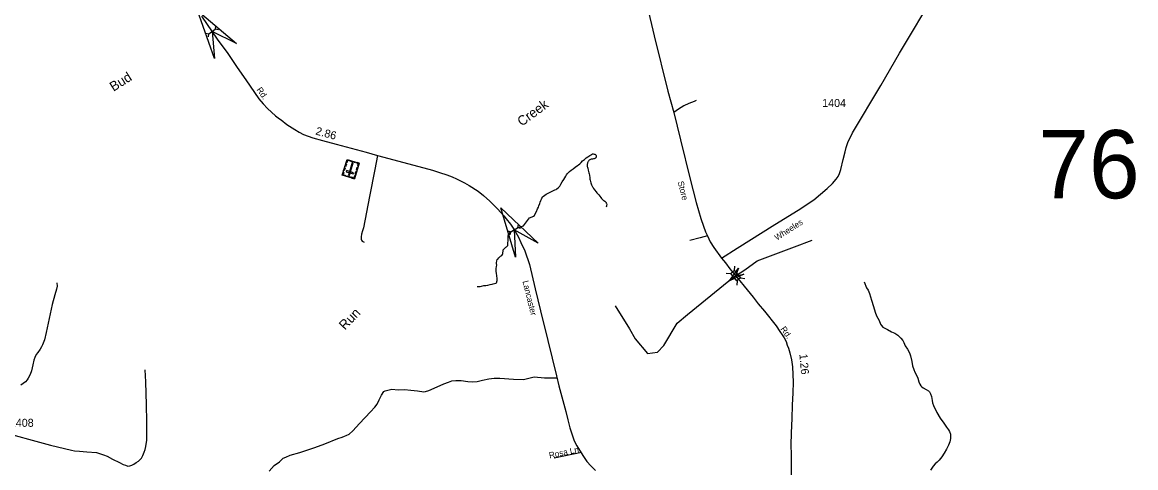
# Model space of a CAD drawing. Extents: x 2220236 to 2384410, y 720751 to 894131.
# Drawn here: x 2286237 to 2303626, y 855915 to 862877 of the extents above; entities that cross this region are included whole.
import ezdxf

# ---------------------------------------------------------------- set-up
doc = ezdxf.new("R2010")
doc.units = 0
doc.layers.add('Default', color=7, linetype='Continuous')

msp = doc.modelspace()

# ---------------------------------------------------------------- linework, layer by layer
at = {"layer": 'Default'}
for p, q in [((2289101, 862707), (2289151, 862698)), ((2289145, 862648), (2289151, 862698)), ((2289151, 862698), (2289249, 862769)), ((2289255, 862820), (2289249, 862769)), ((2289299, 862760), (2289249, 862769)), ((2293982, 859715), (2293971, 859665)), ((2293819, 859617), (2293868, 859603)), ((2293857, 859553), (2293868, 859603)), ((2293868, 859603), (2293971, 859665)), ((2294020, 859652), (2293971, 859665)), ((2297360, 859065), (2297354, 858996)), ((2297232, 858956), (2297301, 858951)), ((2297399, 858836), (2297394, 858767)), ((2297452, 858881), (2297521, 858875)), ((2294970, 856154), (2294545, 856065))]:
    msp.add_line(p, q, dxfattribs=at)
for points in [[(2297158, 859189), (2297400, 859348), (2297990, 859718), (2298352, 859939), (2298601, 860100), (2298805, 860278), (2298891, 860359), (2298948, 860426), (2298981, 860467), (2299001, 860511), (2299022, 860577), (2299056, 860732), (2299087, 860854), (2299104, 860918), (2299129, 860997), (2299204, 861150), (2299643, 861889), (2299938, 862392), (2300503, 863347)], [(2295994, 863130), (2296107, 862666), (2296318, 861802), (2296410, 861469), (2296514, 861039), (2296669, 860423), (2296763, 860058), (2296833, 859809), (2296875, 859691), (2296908, 859604), (2296936, 859537), (2296979, 859448), (2297036, 859358), (2297158, 859189)], [(2289036, 862970), (2289283, 862613), (2289445, 862388), (2289591, 862168), (2289727, 861975), (2289930, 861683), (2289998, 861604), (2290069, 861531), (2290130, 861474), (2290193, 861417), (2290254, 861369), (2290280, 861350), (2290371, 861279), (2290492, 861199), (2290560, 861161), (2290631, 861123), (2290701, 861095), (2290775, 861071), (2290927, 861031), (2291140, 860971), (2291607, 860845), (2291787, 860793), (2292038, 860729), (2292641, 860564), (2292755, 860531), (2292866, 860491), (2292950, 860460), (2293018, 860429), (2293143, 860368), (2293217, 860324), (2293358, 860236), (2293439, 860170), (2293539, 860080), (2293661, 859962), (2293757, 859854), (2293794, 859804), (2293860, 859721), (2293923, 859627), (2293986, 859519), (2294025, 859436), (2294085, 859304), (2294158, 859091), (2294249, 858713), (2294330, 858366), (2294443, 857904), (2294581, 857354), (2294618, 857196), (2294727, 856795), (2294755, 856664), (2294788, 856538), (2294817, 856446), (2294839, 856383), (2294856, 856336), (2294898, 856255), (2294992, 856104), (2295052, 856015), (2295117, 855944), (2295190, 855873)], [(2296763, 861653), (2296728, 861641), (2296646, 861606), (2296568, 861569), (2296485, 861520), (2296410, 861469)], [(2291787, 860793), (2291741, 860575), (2291659, 860156), (2291566, 859663), (2291552, 859615), (2291535, 859563), (2291527, 859525), (2291528, 859489), (2291532, 859471), (2291544, 859457), (2291556, 859453), (2291576, 859442)], [(2294397, 860176), (2294421, 860193), (2294441, 860202), (2294471, 860217), (2294489, 860227), (2294510, 860238), (2294542, 860252), (2294556, 860258), (2294574, 860266), (2294586, 860274), (2294606, 860290), (2294630, 860315), (2294649, 860349), (2294667, 860381), (2294693, 860421), (2294709, 860447), (2294724, 860474), (2294734, 860494), (2294750, 860513), (2294785, 860544), (2294811, 860566), (2294839, 860587), (2294873, 860612), (2294907, 860637), (2294926, 860651), (2294946, 860667), (2294964, 860686), (2294988, 860712), (2295002, 860722), (2295018, 860734), (2295030, 860744), (2295043, 860757), (2295068, 860772), (2295087, 860784), (2295103, 860795), (2295111, 860801), (2295119, 860807), (2295127, 860813), (2295141, 860819), (2295155, 860820), (2295167, 860818), (2295177, 860816), (2295191, 860812), (2295195, 860802), (2295197, 860793), (2295199, 860783), (2295199, 860780), (2295197, 860770), (2295195, 860764), (2295193, 860757), (2295188, 860753), (2295180, 860748), (2295169, 860743), (2295158, 860742), (2295144, 860740), (2295123, 860735), (2295102, 860729), (2295092, 860723), (2295086, 860717), (2295078, 860707), (2295074, 860701), (2295064, 860679), (2295059, 860655), (2295059, 860635), (2295061, 860625), (2295063, 860612), (2295067, 860599), (2295077, 860565), (2295086, 860523), (2295090, 860509), (2295094, 860485), (2295098, 860444), (2295102, 860423), (2295106, 860407), (2295111, 860387), (2295115, 860367), (2295125, 860335), (2295131, 860325), (2295141, 860307), (2295150, 860295), (2295160, 860279), (2295174, 860258), (2295198, 860228), (2295212, 860210), (2295239, 860180), (2295271, 860138), (2295284, 860123), (2295299, 860107), (2295308, 860099), (2295321, 860091), (2295335, 860081), (2295345, 860071), (2295354, 860059), (2295358, 860051), (2295362, 860045), (2295364, 860032), (2295362, 860014)], [(2293342, 858750), (2293357, 858746), (2293372, 858747), (2293387, 858749), (2293410, 858755), (2293446, 858762), (2293476, 858765), (2293506, 858770), (2293546, 858779), (2293576, 858785), (2293592, 858789), (2293612, 858793), (2293630, 858799), (2293641, 858805), (2293647, 858813), (2293649, 858824), (2293652, 858839), (2293651, 858877), (2293647, 858909), (2293642, 858959), (2293640, 858974), (2293638, 859017), (2293637, 859035), (2293642, 859053), (2293644, 859061), (2293646, 859082), (2293643, 859107), (2293643, 859119), (2293648, 859150), (2293655, 859167), (2293662, 859177), (2293680, 859197), (2293693, 859209), (2293706, 859220), (2293724, 859234), (2293734, 859248), (2293740, 859260), (2293742, 859269), (2293743, 859282), (2293746, 859294), (2293747, 859308), (2293749, 859321), (2293756, 859332), (2293773, 859349), (2293785, 859358), (2293791, 859363), (2293799, 859369), (2293807, 859376), (2293814, 859383), (2293818, 859389), (2293821, 859399), (2293822, 859413), (2293822, 859429), (2293824, 859459), (2293824, 859469), (2293824, 859477), (2293826, 859521), (2293827, 859545), (2293829, 859557), (2293831, 859563), (2293833, 859569), (2293841, 859583), (2293870, 859606), (2293920, 859634), (2293954, 859656), (2293988, 859672), (2294063, 859695), (2294098, 859735), (2294156, 859821), (2294198, 859838), (2294222, 859849), (2294235, 859859), (2294242, 859873), (2294265, 859922), (2294283, 859960), (2294297, 859986), (2294306, 860008), (2294320, 860043), (2294326, 860064), (2294336, 860094), (2294344, 860110), (2294351, 860128), (2294364, 860148), (2294375, 860160), (2294397, 860176)], [(2295362, 860014), (2295360, 860003), (2295356, 859986)], [(2296936, 859537), (2296823, 859509), (2296664, 859466)], [(2295497, 858444), (2295721, 858085), (2295806, 857928), (2296001, 857703), (2296159, 857722), (2296257, 857825), (2296462, 858174), (2296626, 858309), (2297269, 858834), (2297376, 858915), (2297522, 859007), (2297715, 859147), (2298298, 859369), (2298572, 859472)], [(2297158, 859189), (2297219, 859115), (2297286, 859022), (2297444, 858834)], [(2297444, 858834), (2297511, 858754), (2297649, 858581), (2297730, 858476), (2297829, 858362), (2298010, 858131), (2298070, 858044), (2298105, 857991), (2298134, 857946), (2298164, 857890), (2298184, 857833), (2298203, 857784), (2298225, 857712), (2298250, 857604), (2298267, 857491), (2298275, 857254), (2298270, 857086), (2298262, 856893), (2298256, 856686), (2298244, 856463), (2298242, 856266), (2298247, 856123), (2298247, 855950), (2298243, 855761)], [(2286776, 858807), (2286781, 858755), (2286771, 858708), (2286744, 858616), (2286705, 858464), (2286673, 858322), (2286612, 858027), (2286585, 857915), (2286555, 857837), (2286538, 857803), (2286516, 857767), (2286478, 857718), (2286455, 857684), (2286433, 857640), (2286418, 857594), (2286404, 857522), (2286381, 857429), (2286362, 857371), (2286330, 857317), (2286311, 857291), (2286285, 857258), (2286251, 857230), (2286217, 857206)], [(2299387, 858823), (2299423, 858725), (2299448, 858690), (2299468, 858637), (2299498, 858536), (2299528, 858433), (2299554, 858348), (2299578, 858287), (2299618, 858214), (2299641, 858159), (2299657, 858136), (2299676, 858114), (2299705, 858094), (2299750, 858073), (2299812, 858041), (2299861, 858018), (2299908, 857986), (2299958, 857940), (2299986, 857905), (2300006, 857870), (2300027, 857822), (2300059, 857767), (2300094, 857712), (2300110, 857666), (2300127, 857578), (2300142, 857510), (2300159, 857453), (2300178, 857407), (2300202, 857363), (2300223, 857315), (2300238, 857257), (2300253, 857221), (2300268, 857196), (2300285, 857177), (2300308, 857162), (2300353, 857138), (2300388, 857116), (2300404, 857099), (2300422, 857069), (2300434, 857026), (2300446, 856965), (2300451, 856928), (2300466, 856888), (2300519, 856779), (2300570, 856688), (2300627, 856613), (2300673, 856551), (2300703, 856510), (2300718, 856480), (2300731, 856438), (2300734, 856402), (2300732, 856374), (2300720, 856320), (2300700, 856269), (2300671, 856206), (2300636, 856144), (2300599, 856088), (2300558, 856033), (2300523, 856002), (2300496, 855978), (2300463, 855942), (2300423, 855875)], [(2285836, 856499), (2286676, 856269), (2287006, 856190), (2287055, 856180), (2287131, 856173), (2287243, 856166), (2287396, 856152), (2287507, 856117), (2287565, 856097), (2287646, 856050), (2287753, 855998), (2287812, 855966), (2287848, 855954), (2287888, 855940), (2287919, 855944), (2287946, 855955), (2287978, 855969), (2288016, 855995), (2288050, 856018), (2288097, 856063), (2288122, 856108), (2288140, 856161), (2288155, 856202), (2288167, 856249), (2288181, 856344), (2288184, 856456), (2288181, 856636), (2288175, 856899), (2288167, 857256), (2288158, 857443)], [(2290092, 855863), (2290170, 855950), (2290255, 856008), (2290312, 856065), (2290351, 856080), (2290418, 856113), (2290574, 856155), (2290806, 856231), (2290963, 856288), (2291165, 856370), (2291234, 856391), (2291270, 856406), (2291294, 856421), (2291340, 856442), (2291397, 856490), (2291505, 856608), (2291677, 856789), (2291743, 856864), (2291777, 856909), (2291810, 856976), (2291846, 857048), (2291882, 857105), (2291903, 857117), (2291945, 857129), (2292006, 857141), (2292105, 857135), (2292204, 857138), (2292307, 857129), (2292409, 857117), (2292509, 857102), (2292536, 857105), (2292587, 857120), (2292714, 857181), (2292819, 857226), (2292894, 857253), (2292946, 857271), (2293006, 857277), (2293090, 857277), (2293196, 857262), (2293265, 857259), (2293343, 857262), (2293425, 857286), (2293521, 857307), (2293606, 857313), (2293693, 857313), (2293910, 857298), (2294064, 857295), (2294230, 857338), (2294395, 857321), (2294586, 857322)]]:
    msp.add_lwpolyline(points, dxfattribs=at)
for points in [[(2289241, 862309), (2288973, 863063), (2289582, 862544), (2289200, 862734)], [(2291424, 860430), (2291234, 860489), (2291309, 860732), (2291499, 860673)], [(2291279, 860597), (2291266, 860555), (2291255, 860559), (2291268, 860600)], [(2291299, 860660), (2291286, 860618), (2291275, 860622), (2291288, 860663)], [(2291341, 860722), (2291337, 860711), (2291316, 860718), (2291304, 860679), (2291294, 860682), (2291309, 860732)], [(2291329, 860490), (2291346, 860485), (2291406, 860678), (2291389, 860684)], [(2291441, 860679), (2291360, 860704), (2291363, 860715), (2291444, 860690)], [(2291479, 860606), (2291466, 860565), (2291455, 860568), (2291468, 860610)], [(2291468, 860683), (2291464, 860672), (2291485, 860665), (2291473, 860627), (2291484, 860624), (2291499, 860673)], [(2291247, 860530), (2291257, 860527), (2291248, 860496), (2291287, 860484), (2291283, 860474), (2291234, 860489)], [(2291405, 860507), (2291411, 860525), (2291298, 860560), (2291293, 860542)], [(2291353, 860452), (2291304, 860467), (2291307, 860478), (2291357, 860463)], [(2291437, 860471), (2291426, 860475), (2291416, 860444), (2291378, 860456), (2291374, 860445), (2291424, 860430)], [(2291459, 860542), (2291446, 860501), (2291435, 860504), (2291448, 860546)], [(2293939, 859208), (2293710, 859975), (2294291, 859425), (2293920, 859634)], [(2297504, 858938), (2297282, 858838), (2297424, 859035), (2297376, 858915)], [(2297354, 858996), (2297452, 858881), (2297398, 858835), (2297301, 858951)]]:
    msp.add_lwpolyline(points, close=True, dxfattribs=at)

# ---------------------------------------------------------------- texts
for s, height, rotation, p in [('Bud', 150, 32.4964, (2287662, 861790)), ('Rd.', 95, 304.7225, (2289891, 861822)), ('Creek', 150, 36.2782, (2294037, 861245)), ('2.86', 125, 345.1077, (2290809, 861124)), ('Store', 95, 284.4461, (2296471, 860381)), ('Wheeles', 95, 32.5254, (2298022, 859462)), ('Lancaster', 95, 283.8585, (2294048, 858828)), ('Run', 150, 46.1615, (2291275, 858058)), ('Rd.', 95, 305.0634, (2298073, 858083)), ('1.26', 125, 275.058, (2298372, 857691)), ('Rosa Ln', 95, 11.8945, (2294473, 856060))]:
    msp.add_text(s, height=height, rotation=rotation, dxfattribs=at).set_placement(p)
for s, height, p in [('1404', 125, (2298729, 861553)), ('76', 1066.3, (2302102, 860126)), ('1408', 125, (2286043, 856555))]:
    msp.add_text(s, height=height, dxfattribs=at).set_placement(p)

doc.saveas('drawing.dxf')
